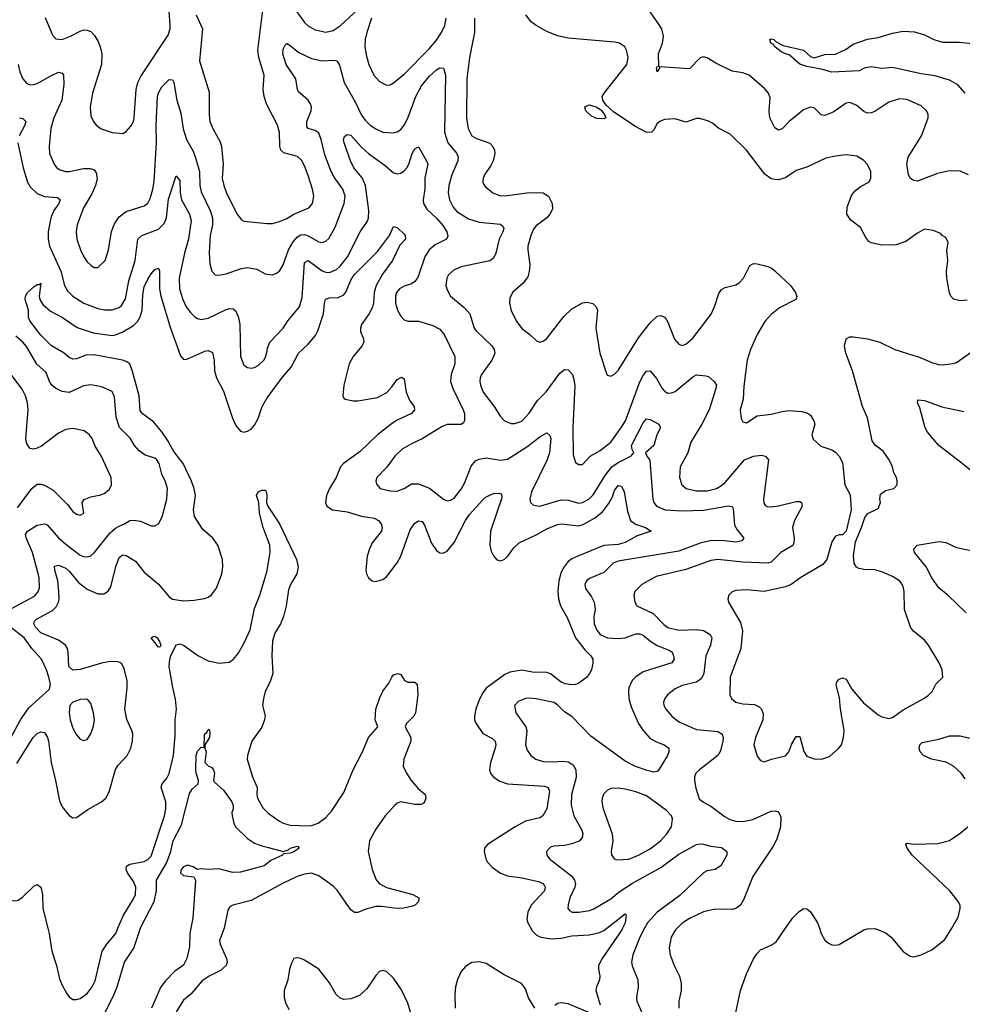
# Model space of a CAD drawing. Header units: inches. Extents: x 1682530 to 1839546, y 640742 to 791647.
# Tile 438 of 656: x 1718612 to 1723902, y 769572 to 775102. Entities that reach past the tile are written whole.
import ezdxf

# ---------------------------------------------------------------- set-up
doc = ezdxf.new("R2010")
doc.units = ezdxf.units.IN
doc.header["$MEASUREMENT"] = 0
for name, color, linetype in [('B7716', 7, 'Continuous'), ('B7717', 7, 'Continuous'), ('B7726', 7, 'Continuous'), ('B7727', 7, 'Continuous')]:
    doc.layers.add(name, color=color, linetype=linetype)

msp = doc.modelspace()

# ---------------------------------------------------------------- linework, layer by layer
at = {"layer": 'B7716', "color": 5}
for points, elevation in [([(1718610, 769084.6), (1718644, 769090), (1718670, 769104.4), (1718689.6, 769130), (1718726.4, 769210), (1718739.8, 769250), (1718749.7, 769329.7), (1718751, 769449), (1718770, 769484), (1718790, 769470.6), (1718839.8, 769379.8), (1718868.3, 769348.3), (1718930, 769311.6), (1718950, 769307.2), (1718970, 769311.8), (1718990, 769330.4), (1719010, 769370.4), (1719038.3, 769450), (1719090, 769522.4), (1719141.9, 769630), (1719158.1, 769670), (1719200.6, 769810), (1719252.9, 769887.1), (1719290.1, 770000)], 660), ([(1718769.2, 770000), (1718776.8, 769970), (1718791, 769870), (1718817.7, 769790), (1718835.7, 769715.7), (1718850, 769680.4), (1718875.1, 769635.1), (1718890, 769615.3), (1718910, 769600.3), (1718930, 769598.9), (1718950, 769604.9), (1718990, 769632.9), (1719018.4, 769670), (1719035.3, 769704.7), (1719074.5, 769870), (1719100.7, 769910), (1719150.6, 769970), (1719163, 770000)], 680), ([(1719572.9, 770000), (1719567.2, 769970), (1719564, 769896), (1719549.2, 769830), (1719530, 769792.8), (1719481.9, 769758.1), (1719430, 769704.7), (1719404.1, 769670), (1719351.7, 769550)], 660), ([(1719759.4, 770000), (1719733.8, 769930), (1719736.5, 769910), (1719771.7, 769830), (1719776, 769810), (1719770.3, 769790), (1719738.4, 769761.6), (1719674.3, 769730), (1719635.3, 769704.7), (1719571.3, 769630), (1719530, 769596.1), (1719490.1, 769530)], 680)]:
    msp.add_lwpolyline(points, dxfattribs=dict(at, elevation=elevation))
at = {"layer": 'B7717', "color": 5}
for points, elevation in [([(1720000, 774622.3), (1719996, 774630), (1719984, 774670), (1719978, 774710), (1719983.1, 774790), (1719953.8, 774890), (1719947.8, 774930), (1719978.8, 775170), (1719981, 775250), (1719971.7, 775350), (1719973.5, 775370), (1719984.4, 775395.6), (1719990, 775401.6), (1720000, 775401.8)], 780), ([(1718754, 775114), (1718795.8, 775015.8), (1718814.6, 774994.6), (1718850, 774991.5), (1718897, 775010), (1718950, 775038.3), (1718970, 775044.6), (1718990, 775043.1), (1719010, 775034.9), (1719030, 775015.8), (1719050, 774983.8), (1719063.9, 774950), (1719073.2, 774910), (1719070.2, 774850), (1719020.9, 774690), (1719007.6, 774610), (1719010, 774562), (1719024.9, 774530), (1719040.7, 774510), (1719068.8, 774488.8), (1719130, 774468.4), (1719190, 774462), (1719210, 774473.4), (1719235.9, 774504.1), (1719249.7, 774530), (1719254, 774550), (1719264.8, 774710), (1719275.4, 774750), (1719293.9, 774786.1), (1719444.2, 775015.8), (1719455.5, 775050), (1719456.5, 775070), (1719450, 775150.8)], 780), ([(1719601.5, 775130), (1719636.8, 775050), (1719621.2, 774870), (1719675.5, 774695.5), (1719674.4, 774570), (1719679.1, 774530), (1719695.8, 774490), (1719736.9, 774416.9), (1719745, 774390), (1719753, 774290), (1719748, 774210), (1719756.3, 774170), (1719770, 774134), (1719830, 774012.4), (1719857.3, 773977.3), (1719870, 773970.3), (1720000, 773957.9)], 780), ([(1718603.7, 774850), (1718612.9, 774810), (1718630, 774768.9), (1718650, 774745.3), (1718670, 774736.5), (1718690, 774737.2), (1718710, 774744.1), (1718790, 774789.3), (1718830, 774806.3), (1718850, 774801.6), (1718857.4, 774790), (1718858.6, 774738.6), (1718847.2, 774650), (1718803.7, 774550), (1718785.5, 774490), (1718777.4, 774390), (1718779.4, 774350), (1718806.1, 774286.1), (1718819.5, 774270), (1718838.2, 774258.2), (1718869.4, 774249.4), (1718890, 774249.4), (1718970, 774265.9), (1719007.1, 774267.1), (1719030, 774258.6), (1719041.6, 774241.6), (1719045.7, 774210), (1719036.3, 774170), (1719015.9, 774124.1), (1718970, 774045.2), (1718934.6, 773950), (1718929.2, 773910), (1718932.6, 773870), (1718952.8, 773810), (1718972, 773770), (1718990, 773743), (1719010, 773723.8), (1719030, 773710.4), (1719050, 773710.5), (1719090.9, 773749.1), (1719110.8, 773809.2), (1719126.8, 773913.2), (1719144, 773956), (1719170, 773994.9), (1719210, 774025.6), (1719310, 774056.9), (1719330, 774071.6), (1719343.1, 774096.9), (1719359.6, 774150), (1719367.1, 774192.9), (1719379.5, 774410), (1719377.8, 774510), (1719385, 774670), (1719390, 774691.8), (1719410, 774725.3), (1719450, 774766.4), (1719470, 774764.9), (1719476.1, 774750), (1719494.2, 774650), (1719516.4, 774576.4), (1719528.3, 774488.3), (1719547.8, 774430), (1719584.3, 774364.3), (1719600.5, 774320.5), (1719620.1, 774250), (1719623.3, 774170), (1719630, 774134.9), (1719680.1, 774030), (1719693.2, 773990), (1719693.9, 773950), (1719681.2, 773890), (1719674.3, 773794.3), (1719678.6, 773730), (1719689.3, 773689.3), (1719709.2, 773669.2), (1719730, 773666.3), (1719770, 773674), (1719854.6, 773705.4), (1719890, 773711), (1719941.8, 773701.8), (1719990, 773674.4), (1720000, 773672.9)], 760), ([(1718610, 774551.5), (1718630, 774546.4), (1718646.4, 774530), (1718640.2, 774510), (1718608.2, 774450)], 740), ([(1718600.7, 774410), (1718630.2, 774269.8), (1718655.1, 774190), (1718670, 774162.9), (1718710, 774125.5), (1718750, 774109.4), (1718823.4, 774103.4), (1718837.8, 774090), (1718831.5, 774070), (1718803.5, 774030), (1718786, 773990), (1718771.6, 773910), (1718770.9, 773870), (1718778.6, 773830), (1718842, 773690), (1718862.5, 773610), (1718879.3, 773579.3), (1718910.1, 773550.1), (1718971.8, 773510), (1719050, 773479.3), (1719090, 773471.8), (1719130, 773472.2), (1719170, 773484.9), (1719183.4, 773496.6), (1719204.8, 773535.2), (1719223.9, 773636.1), (1719259.3, 773750), (1719275.5, 773870), (1719297.4, 773890), (1719390, 773926.3), (1719422.6, 773957.4), (1719435.7, 773990), (1719446.5, 774093.5), (1719490, 774224.9), (1719510, 774198.8), (1719511.7, 774130), (1719519.2, 774090), (1719565, 774010), (1719573.5, 773973.5), (1719558.5, 773870), (1719536.6, 773790), (1719507.2, 773650), (1719508.9, 773590), (1719526.7, 773530), (1719545.8, 773490), (1719570, 773456.9), (1719593.6, 773433.6), (1719610, 773423.1), (1719630, 773418.3), (1719670, 773424.9), (1719770, 773475), (1719790, 773479.7), (1719810, 773477.4), (1719824.8, 773464.8), (1719840.2, 773430), (1719847.8, 773390), (1719850.3, 773210), (1719870, 773162), (1719890, 773148.4), (1719910, 773144.9), (1719930, 773148.5), (1719950, 773159.5), (1719981.3, 773190), (1719993.3, 773210), (1720000, 773241.9)], 740), ([(1718594.7, 770925.3), (1718687.7, 771070), (1718710, 771093), (1718730, 771102), (1718750, 771098.9), (1718767.2, 771070), (1718773.2, 771050), (1718788.9, 770930), (1718813.2, 770830), (1718834.2, 770714.2), (1718850, 770681.6), (1718890, 770633), (1718910, 770620.5), (1718930, 770621.6), (1718994.4, 770665.6), (1719071.3, 770710), (1719095.4, 770730), (1719114.4, 770765.6), (1719149.1, 770890.9), (1719164.3, 770915.7), (1719213.8, 770970), (1719236, 771010), (1719245.2, 771050), (1719245.7, 771090), (1719241.5, 771110), (1719212, 771172), (1719201.2, 771230), (1719215, 771350), (1719214.6, 771390), (1719197.3, 771457.3), (1719184.1, 771484.1), (1719172.9, 771492.9), (1719157, 771497), (1719110, 771496.1), (1719070, 771488.6), (1718950, 771452.1), (1718909.4, 771449.4), (1718887.9, 771470), (1718884.3, 771550), (1718879.8, 771570), (1718867.9, 771590), (1718830, 771616.7), (1718730, 771659.3), (1718699.9, 771690), (1718690.7, 771710), (1718695.3, 771724.7), (1718705.2, 771734.8), (1718796, 771784), (1718815.4, 771804.6), (1718829.3, 771830), (1718833.5, 771850), (1718831.5, 771888.5), (1718824.7, 771950), (1718808.6, 772010), (1718807.5, 772032.5), (1718830, 772039.3), (1718870, 772022.3), (1718890, 772004.8), (1718941.8, 771941.8), (1718990, 771903.2), (1719050, 771877.4), (1719083, 771877), (1719107.8, 771892.2), (1719122.3, 771917.7), (1719151.5, 772031.5), (1719170, 772081.3), (1719190, 772096.3), (1719210, 772092.7), (1719261.8, 772061.8), (1719310, 772000.2), (1719390, 771932.3), (1719450, 771861.3), (1719470, 771847.8), (1719530, 771838.4), (1719590, 771841.8), (1719648.5, 771851.5), (1719670, 771858.7), (1719688.8, 771871.2), (1719716.4, 771910), (1719745.7, 771990), (1719751.3, 772030), (1719749, 772070), (1719723.5, 772150), (1719696, 772190), (1719638.5, 772238.5), (1719592.5, 772312.5), (1719587.4, 772350), (1719597.5, 772430), (1719590.6, 772470), (1719575.8, 772510), (1719529.5, 772609.5), (1719476.1, 772676.1), (1719441.4, 772741.4), (1719410, 772787.6), (1719362.9, 772842.9), (1719298.5, 772890), (1719286.9, 772906.9), (1719282.1, 772990), (1719245.5, 773125.5), (1719229.1, 773169.1), (1719210, 773183.1), (1719189.3, 773189.3), (1719030, 773219), (1718982.8, 773217.2), (1718930, 773197.3), (1718910, 773194.8), (1718890, 773205.3), (1718861.1, 773230), (1718789.9, 773269.9), (1718729.9, 773330), (1718668.8, 773410), (1718660.4, 773430), (1718661.7, 773470), (1718641.5, 773530), (1718644.2, 773550), (1718655.3, 773570), (1718690, 773600.9), (1718710, 773614.9), (1718724.7, 773615.3), (1718730, 773622), (1718720.5, 773550), (1718725.4, 773530), (1718741.8, 773501.8), (1718784.5, 773464.5), (1718851.7, 773430), (1718934.1, 773374.1), (1719023, 773343), (1719130, 773328.1), (1719150, 773331.6), (1719190.6, 773349.4), (1719250, 773383.8), (1719273.2, 773406.8), (1719287.1, 773432.9), (1719298.8, 773470), (1719301.8, 773558.2), (1719310, 773602), (1719330, 773644.9), (1719350, 773674.3), (1719370, 773698.7), (1719390, 773707.3), (1719396.1, 773690), (1719396.6, 773590), (1719403.1, 773550), (1719458.3, 773370), (1719513.9, 773213.9), (1719530, 773194), (1719550, 773194.6), (1719650, 773240.7), (1719670, 773243.6), (1719693.4, 773233.4), (1719702.7, 773190), (1719704.4, 773130), (1719715.7, 773090), (1719754.9, 773014.9), (1719805, 772865), (1719823.7, 772823.7), (1719850, 772790.3), (1719870, 772786), (1719890, 772790.3), (1719910, 772802.3), (1719930, 772824.9), (1719950, 772863.1), (1719973.3, 772930), (1720000, 772977.9)], 720), ([(1718570, 771797.8), (1718695.2, 771864.8), (1718713.9, 771886.1), (1718723, 771910), (1718719.9, 771970), (1718683.6, 772110), (1718647.5, 772192.5), (1718644.2, 772210), (1718655.4, 772230), (1718710, 772263.2), (1718750, 772270.2), (1718764.8, 772264.8), (1718830, 772192.8), (1718870, 772157.1), (1718950, 772095.5), (1718970, 772087.1), (1718990, 772085.3), (1719010, 772090.3), (1719030, 772108.7), (1719120.2, 772219.8), (1719150, 772247), (1719170, 772258.5), (1719199.6, 772270), (1719230, 772289), (1719250, 772291.8), (1719290, 772286.4), (1719350, 772260.3), (1719370, 772259.3), (1719390, 772270.7), (1719411.1, 772310), (1719438.2, 772410), (1719440.3, 772470), (1719430, 772507), (1719409.8, 772550), (1719395.2, 772610), (1719382, 772630), (1719370, 772639), (1719315.8, 772655.8), (1719281.5, 772681.5), (1719255.6, 772710), (1719231.7, 772751.7), (1719171.9, 772811.9), (1719152.4, 772870), (1719144.5, 772984.5), (1719130, 773013.6), (1719070, 773040.5), (1719011.5, 773051.5), (1718970, 773045.8), (1718890, 773009.1), (1718850, 773013.9), (1718812.7, 773032.7), (1718792.2, 773050), (1718779.5, 773070), (1718760, 773120), (1718707.4, 773167.4), (1718650, 773266.4), (1718629.8, 773290), (1718590, 773323.7)], 740), ([(1718598.9, 772361.1), (1718678.9, 772470), (1718710, 772493.5), (1718730, 772493.9), (1718750, 772488.1), (1718800.1, 772460.1), (1718879.5, 772379.5), (1718910, 772339.5), (1718930, 772324.4), (1718950, 772320.3), (1718971.1, 772330), (1718962.9, 772390), (1718972.9, 772407.1), (1719010, 772422.8), (1719066.1, 772433.9), (1719090, 772443.1), (1719114.8, 772465.3), (1719126.3, 772490), (1719124.7, 772530), (1719070, 772649.5), (1719032.6, 772710), (1719017.6, 772750), (1719003.6, 772770), (1718972.9, 772792.9), (1718910, 772805.8), (1718870, 772800.6), (1718830, 772779.4), (1718733, 772707), (1718710, 772694.8), (1718689.9, 772689.9), (1718670, 772694.5), (1718662.6, 772702.6), (1718650, 772725.1), (1718645.7, 772750), (1718659.9, 772910), (1718656.1, 772950), (1718644.5, 772990), (1718626.1, 773026.1), (1718550, 773125.4)], 760), ([(1720000, 772190.4), (1719978.3, 772250), (1719958.3, 772330), (1719953, 772390), (1719940.4, 772430), (1719949.4, 772450), (1719970, 772459.6), (1719990, 772459.1), (1719994.3, 772454.3), (1719998.3, 772430), (1719996.1, 772390), (1720000, 772379.6)], 680), ([(1719163, 770000), (1719191.9, 770070), (1719250, 770164.9), (1719260.6, 770190), (1719263.7, 770230), (1719250, 770262.6), (1719216, 770310), (1719208.5, 770330), (1719211.3, 770348.7), (1719230, 770360.3), (1719310, 770375), (1719330, 770385), (1719350, 770404.1), (1719424.7, 770630), (1719432.2, 770670), (1719431.6, 770710), (1719405.4, 770790), (1719411.5, 770810), (1719437.4, 770842.6), (1719451.3, 770868.7), (1719475.1, 770970), (1719483.7, 771083.7), (1719484.2, 771170), (1719491.1, 771230), (1719486.5, 771286.5), (1719470.9, 771350.9), (1719451.3, 771470), (1719454.3, 771510), (1719460.5, 771530), (1719489.3, 771590.7), (1719510, 771597.7), (1719530.3, 771590), (1719612, 771532), (1719670, 771501.4), (1719731.5, 771488.5), (1719786.5, 771493.5), (1719810, 771509.1), (1719837.4, 771542.6), (1719870, 771599), (1719904.4, 771675.6), (1719930, 771795.8), (1719960.2, 771870), (1720000, 772007.7)], 680), ([(1718550, 771048.3), (1718615.8, 771170), (1718663.1, 771236.9), (1718778.5, 771341.5), (1718783.5, 771370), (1718775.2, 771410), (1718762.6, 771450), (1718734.4, 771510), (1718679.4, 771570), (1718636.8, 771630), (1718560.6, 771690)], 740), ([(1720000, 771350.3), (1719990.1, 771330), (1719979.1, 771290), (1719975.1, 771250), (1719988.3, 771191.7), (1719985.6, 771170), (1719970, 771129.6), (1719913.6, 771050), (1719890.2, 770970), (1719888.4, 770950), (1719896.7, 770916.7), (1719917.6, 770850), (1719944.8, 770790), (1719942.6, 770750), (1719946.6, 770730), (1719975.7, 770675.7), (1720000, 770651.8)], 680), ([(1719290.1, 770000), (1719293.4, 770010), (1719366.9, 770150), (1719379.9, 770210), (1719379.5, 770270), (1719434.7, 770365.3), (1719459.2, 770430), (1719473.7, 770490), (1719520.1, 770579.9), (1719564.4, 770755.6), (1719579.3, 770780.7), (1719612.6, 770810), (1719614.8, 770830), (1719601.3, 770870), (1719599.7, 770890), (1719602.6, 770970), (1719610, 770993.4), (1719630, 771016), (1719646, 771014), (1719649.6, 771090), (1719661.2, 771098.8), (1719670, 771116), (1719675.3, 771115.3), (1719678.8, 771098.8), (1719676, 771070), (1719651.3, 771030), (1719651.3, 771010), (1719658, 770990), (1719651.3, 770930), (1719670, 770911.3), (1719690, 770902.8), (1719699.1, 770890), (1719704.4, 770870), (1719698.8, 770830), (1719702.5, 770822.5), (1719754.6, 770774.6), (1719802.4, 770710), (1719810.3, 770689.7), (1719810, 770668), (1719802.8, 770650), (1719804, 770630), (1719813.4, 770590), (1719823.1, 770570), (1719890, 770502.8), (1719930, 770476.9), (1719970, 770462), (1720000, 770454.4)], 660), ([(1720000, 770363.5), (1719982.8, 770350), (1719850, 770314), (1719808.1, 770311.9), (1719730, 770333.8), (1719669.7, 770329.7), (1719630, 770334), (1719610, 770329), (1719585.1, 770345.1), (1719554, 770354), (1719530, 770345.3), (1719518.5, 770330), (1719514.7, 770310), (1719530, 770295.4), (1719588.7, 770288.7), (1719598, 770270), (1719583.6, 770056.4), (1719572.9, 770000)], 660), ([(1718524.5, 770000), (1718491.5, 770108.5), (1718493.6, 770146.4), (1718503.1, 770156.9), (1718518.3, 770161.7), (1718590, 770153.2), (1718603.5, 770156.5), (1718626.5, 770173.5), (1718690, 770236.4), (1718710, 770245.5), (1718730, 770230.6), (1718739.1, 770190), (1718741.1, 770110), (1718769.2, 770000)], 680), ([(1720000, 770203.9), (1719910, 770154.6), (1719808.4, 770130), (1719790, 770119.2), (1719779.1, 770100.9), (1719759.5, 770000.5), (1719759.4, 770000)], 680)]:
    msp.add_lwpolyline(points, dxfattribs=dict(at, elevation=elevation))
for points, elevation in [([(1719390, 771578.7), (1719349.8, 771630), (1719361.5, 771638.5), (1719370, 771640.3), (1719383.1, 771630), (1719396.9, 771610), (1719403.8, 771590), (1719399.9, 771580.1)], 680), ([(1718985.6, 771285.6), (1718950, 771285.1), (1718910.4, 771269.6), (1718893.4, 771250), (1718888.7, 771211.3), (1718894.6, 771170), (1718910, 771122.8), (1718930, 771084.9), (1718950, 771062), (1718970, 771054), (1718990, 771058.8), (1719010, 771091), (1719026.5, 771133.5), (1719031.1, 771170), (1719026.6, 771210), (1719010, 771261.2), (1718997.7, 771277.7)], 740)]:
    msp.add_lwpolyline(points, close=True, dxfattribs=dict(at, elevation=elevation))
at = {"layer": 'B7726', "color": 5}
for points, elevation in [([(1721480.7, 770000), (1721490, 769983.6), (1721510, 769962.9), (1721530.6, 769950.6), (1721590, 769939.8), (1721650, 769943.4), (1721710, 769956.6), (1721810, 769963.4), (1721864.7, 769975.3), (1721890, 769986.6), (1721907.2, 770000)], 720), ([(1721995.6, 770000), (1721990.7, 769990), (1721880.2, 769830), (1721860.6, 769790), (1721859.3, 769770), (1721868, 769730), (1721866, 769710), (1721848.2, 769670), (1721844.7, 769650), (1721869.3, 769570)], 720), ([(1722118.4, 770000), (1722092.1, 769950), (1722051.9, 769850), (1722044.9, 769810), (1722048.5, 769788.5), (1722081.3, 769710), (1722082.8, 769670), (1722072.8, 769610), (1722075.8, 769590), (1722102.2, 769530)], 740), ([(1722301.8, 770000), (1722291.8, 769990), (1722267.4, 769950), (1722256.9, 769890), (1722262.3, 769850), (1722284.6, 769790), (1722314.6, 769730), (1722324.2, 769690), (1722323.1, 769650), (1722310.3, 769590), (1722310.4, 769550)], 760), ([(1722623.9, 769490), (1722657.6, 769650), (1722690, 769744), (1722730, 769827.3), (1722750, 769858), (1722770, 769878), (1722830, 769903.8), (1722856.2, 769923.8), (1722909.5, 770000)], 760), ([(1723099.6, 770000), (1723110.3, 769970), (1723130, 769933.4), (1723150, 769914.9), (1723170, 769906), (1723190, 769903.8), (1723210, 769908.2), (1723350, 769990.3), (1723370, 769996.5), (1723410, 769998), (1723473.4, 769973.4), (1723502.4, 769950), (1723570, 769868.2), (1723610, 769842), (1723630, 769839.1), (1723670, 769850.4), (1723730, 769878), (1723804.4, 769935.6), (1723842.6, 770000)], 760), ([(1720815.6, 769490), (1720790, 769578.4), (1720753.5, 769653.5), (1720710, 769718.7), (1720670, 769757.6), (1720650, 769762.4), (1720630, 769755.8), (1720610, 769734.7), (1720560.3, 769659.7), (1720518.3, 769621.7), (1720470, 769602.8), (1720430, 769599.8), (1720408.8, 769608.8), (1720388.3, 769628.3), (1720350, 769692.8), (1720289.8, 769769.8), (1720210, 769820.5), (1720190, 769829.6), (1720167.1, 769832.9), (1720150, 769829.2), (1720136.5, 769803.5), (1720125.5, 769770), (1720115.5, 769710), (1720096, 769650), (1720095.7, 769610), (1720103.3, 769583.3), (1720122.7, 769542.7)], 720), ([(1721503.2, 769550), (1721468, 769608), (1721450, 769659.7), (1721428.3, 769690), (1721330, 769738), (1721230, 769801.8), (1721190, 769810.8), (1721150, 769806.4), (1721114.4, 769785.6), (1721090, 769755.8), (1721067.8, 769712.2), (1721056.8, 769670), (1721053.1, 769626.9), (1721055.7, 769550)], 720), ([(1721810, 769525.2), (1721690, 769574.6), (1721650, 769581.4), (1721630, 769577.2), (1721615.2, 769564.8)], 720)]:
    msp.add_lwpolyline(points, dxfattribs=dict(at, elevation=elevation))
at = {"layer": 'B7727', "color": 5}
for points, elevation in [([(1720166.7, 775146.7), (1720210, 775086.2), (1720230, 775068.3), (1720270, 775045), (1720330, 775032.1), (1720370, 775040.7), (1720410, 775067.5), (1720510, 775159.2)], 780), ([(1723930, 773526.9), (1723890, 773522.6), (1723852.8, 773532.8), (1723837, 773550), (1723830, 773568.7), (1723815.1, 773650), (1723813.8, 773690), (1723820.3, 773750), (1723814.9, 773805.1), (1723822, 773850), (1723810, 773879), (1723788.7, 773890), (1723780.4, 773900.4), (1723738.4, 773918.4), (1723690, 773925.1), (1723650, 773903), (1723584.1, 773855.9), (1723530, 773838), (1723450, 773835.3), (1723390, 773848), (1723376.6, 773856.6), (1723359.5, 773879.5), (1723330, 773935.1), (1723276.3, 773976.3), (1723254.3, 774010), (1723256, 774050), (1723282.3, 774117.7), (1723300, 774140), (1723330, 774165.5), (1723378, 774190), (1723387.6, 774210), (1723388.5, 774250), (1723370, 774289.6), (1723350, 774311.1), (1723310, 774335.1), (1723250, 774342.2), (1723190, 774336.4), (1723135.5, 774324.5), (1723030, 774273.3), (1722970, 774255.1), (1722910, 774214.7), (1722870, 774202.6), (1722850, 774204.4), (1722830, 774208.6), (1722794.2, 774234.2), (1722689.7, 774370), (1722598.2, 774458.2), (1722533, 774493), (1722500.1, 774520.1), (1722474.1, 774534.1), (1722426.3, 774546.3), (1722410, 774546.6), (1722350, 774526.9), (1722290, 774544.7), (1722230, 774540.5), (1722204, 774530), (1722190, 774518), (1722170, 774482.7), (1722157.3, 774470), (1722131.7, 774468.3), (1722064.6, 774504.6), (1721945, 774585), (1721902.3, 774622.3), (1721883.8, 774650), (1721880.3, 774670), (1721890.9, 774690), (1722019.3, 774850), (1722026.9, 774890), (1722016.9, 774930), (1722007, 774950), (1721977.2, 774970), (1721950, 774976.4), (1721690, 774998.6), (1721630, 775010.7), (1721570, 775034.8), (1721509.4, 775069.4), (1721482.7, 775090), (1721452.6, 775130)], 780), ([(1723936.9, 774230), (1723890, 774251.8), (1723830, 774253.6), (1723761.7, 774238.3), (1723650, 774195.1), (1723630, 774198), (1723611.5, 774210), (1723599.3, 774230), (1723589.8, 774290), (1723598.7, 774330), (1723672.2, 774450), (1723710.9, 774550), (1723709.7, 774570), (1723701.6, 774590), (1723670, 774617.4), (1723590, 774654.2), (1723550, 774656.8), (1723490, 774638), (1723410, 774586), (1723390, 774578.5), (1723370, 774577.7), (1723350, 774585.4), (1723310, 774620.5), (1723270, 774637.4), (1723250, 774633.5), (1723176.9, 774583.1), (1723130, 774564.2), (1723110, 774568.3), (1723070, 774606), (1723050, 774611.3), (1723010, 774595.8), (1722930.1, 774529.9), (1722890, 774489.7), (1722870, 774480.7), (1722850, 774494.5), (1722822, 774550), (1722817.2, 774590), (1722822.7, 774662.7), (1722814, 774690), (1722793.4, 774713.4), (1722706, 774790), (1722670, 774802.6), (1722610, 774812.8), (1722517.7, 774857.7), (1722470, 774887.6), (1722450, 774892.6), (1722430, 774887.8), (1722370, 774826), (1722202, 774838), (1722202, 774830), (1722188.7, 774810), (1722185.2, 774830), (1722190, 774838), (1722199, 774841), (1722197.1, 774910), (1722219.8, 774970), (1722225, 775010), (1722215, 775050), (1722189.8, 775090), (1722150, 775145.6)], 760), ([(1720586.4, 775110), (1720559.4, 775030), (1720550.9, 774990), (1720549.5, 774949.5), (1720557.9, 774897.9), (1720571.1, 774850), (1720599, 774790), (1720630, 774755.3), (1720670, 774734), (1720690, 774735.8), (1720710, 774747), (1720770, 774796.5), (1720910, 774938.5), (1720950, 774987.6), (1720978.9, 775030), (1720997.9, 775070), (1721004.6, 775110)], 780), ([(1721164.3, 775110), (1721164.3, 775030), (1721136.6, 774890), (1721120.7, 774770), (1721118.9, 774550), (1721128.1, 774490), (1721150, 774450.3), (1721174.4, 774434.4), (1721249.4, 774409.4), (1721267.7, 774390), (1721275.9, 774370), (1721277.7, 774350), (1721268.4, 774310), (1721256.4, 774283.6), (1721220.9, 774230), (1721213.4, 774210), (1721210.4, 774190), (1721215.8, 774175.8), (1721224.2, 774164.2), (1721267.3, 774130), (1721310, 774113.4), (1721350, 774114.7), (1721470, 774132.3), (1721550, 774130.2), (1721578.8, 774110), (1721600.7, 774070), (1721601.6, 774038.4), (1721587.4, 774010), (1721570.3, 773990), (1721510, 773943.9), (1721495.1, 773924.9), (1721481, 773890), (1721464.2, 773830), (1721463.2, 773810), (1721475.1, 773724.9), (1721471.5, 773688.5), (1721462.6, 773657.4), (1721438, 773622), (1721377.6, 773570), (1721362, 773538), (1721360.3, 773510), (1721370.5, 773469.5), (1721398, 773410), (1721430, 773367), (1721474.8, 773334.8), (1721510, 773300.5), (1721530, 773290.5), (1721550, 773296.4), (1721570, 773312.2), (1721664.8, 773435.2), (1721710, 773477.6), (1721770, 773512.3), (1721795.9, 773515.9), (1721827.7, 773507.7), (1721846, 773490), (1721854.6, 773470), (1721844.4, 773370), (1721867.2, 773230), (1721906.4, 773110), (1721910, 773104.9), (1721930, 773100.5), (1721950, 773110.4), (1721970, 773132.7), (1722085, 773315), (1722150, 773399), (1722190, 773436.4), (1722210, 773440.4), (1722230, 773430.4), (1722239.6, 773419.6), (1722250, 773403), (1722287.4, 773307.4), (1722310, 773279.5), (1722330, 773272), (1722350, 773278.9), (1722390, 773313.8), (1722492.1, 773447.9), (1722511.3, 773490), (1722535.4, 773564.6), (1722550, 773586.7), (1722570, 773598.5), (1722630, 773612.3), (1722650, 773623.9), (1722673.5, 773650), (1722710, 773721.6), (1722730, 773732.2), (1722750, 773731.7), (1722810, 773716.1), (1722830, 773707.6), (1722850, 773691.4), (1722937.4, 773610), (1722965.5, 773570), (1722972.6, 773547.4), (1722966.7, 773530), (1722876.5, 773483.5), (1722830, 773447), (1722793.6, 773406.4), (1722750, 773334), (1722713.2, 773250), (1722693.8, 773190), (1722675.3, 773044.7), (1722671, 772970), (1722655.8, 772910), (1722661.5, 772861.5), (1722670, 772842.8), (1722690, 772837.1), (1722750, 772876.3), (1722830, 772886.1), (1722890, 772902), (1722930, 772906.8), (1723002, 772902), (1723032.7, 772892.7), (1723050, 772880.8), (1723069.3, 772850), (1723073.8, 772830), (1723056.5, 772770), (1723065.2, 772745.3), (1723107.3, 772707.3), (1723170, 772686), (1723190, 772673.4), (1723210.3, 772650.3), (1723230, 772616), (1723242.8, 772490), (1723273.1, 772433.1), (1723278.3, 772350), (1723250, 772229), (1723230, 772209.2), (1723210, 772209), (1723190, 772202), (1723170, 772168.7), (1723141.3, 772070), (1723118.2, 772041.8), (1722996.3, 771970), (1722940.5, 771930), (1722910, 771916.8), (1722790, 771891), (1722690, 771901), (1722630, 771896.3), (1722610.4, 771889.6), (1722590.7, 771870), (1722585.5, 771850), (1722590.4, 771830), (1722656.3, 771716.3), (1722668, 771670), (1722659.3, 771570), (1722598.9, 771410), (1722597, 771310), (1722606, 771290), (1722630.7, 771270), (1722670, 771259), (1722736.3, 771256.3), (1722762.4, 771242.4), (1722774.9, 771230), (1722784.5, 771204.5), (1722782.8, 771170), (1722741.5, 771070), (1722731.7, 771030), (1722750, 770966.8), (1722770, 770942), (1722790, 770934), (1722831.4, 770948.6), (1722910, 770967.2), (1722928.9, 770991.1), (1722945.6, 771034.4), (1722970, 771075.5), (1722990, 771077.3), (1723012.9, 770992.9), (1723030, 770966.3), (1723070, 770951.5), (1723111.3, 770948.7), (1723156.6, 770963.4), (1723209.6, 771010), (1723223, 771030), (1723235.1, 771070), (1723238, 771110), (1723218.5, 771230), (1723213, 771293), (1723193.2, 771366.8), (1723197.2, 771382.8), (1723210, 771398), (1723230, 771406), (1723250, 771398), (1723281.8, 771341.8), (1723346.4, 771266.4), (1723430, 771197.4), (1723450, 771186.7), (1723490, 771177.4), (1723510, 771183.1), (1723570, 771227), (1723685.2, 771290), (1723711.4, 771308.6), (1723732.7, 771330), (1723753.2, 771370), (1723792.7, 771410), (1723789.3, 771450), (1723772.3, 771490), (1723712, 771590), (1723690, 771617), (1723627.3, 771667.2), (1723610.9, 771690.9), (1723577.4, 771790), (1723576.1, 771890), (1723570, 771919.5), (1723559.1, 771939.1), (1723549.8, 771949.8), (1723510, 771974.7), (1723450, 772001.3), (1723410, 772012.6), (1723350, 772014.7), (1723320.4, 772020.4), (1723307.6, 772027.6), (1723294, 772050), (1723291.9, 772091.9), (1723301.8, 772170), (1723336.8, 772250), (1723354.5, 772305.5), (1723371.1, 772328.9), (1723430, 772357.3), (1723442, 772390), (1723439.3, 772410), (1723443.2, 772436.8), (1723470, 772458), (1723518, 772470), (1723535.3, 772490), (1723535.3, 772510), (1723533.2, 772530), (1723517.5, 772557.5), (1723509.4, 772590), (1723492, 772630), (1723458, 772678), (1723413.4, 772713.4), (1723396.4, 772736.4), (1723370, 772865.1), (1723341.5, 772930), (1723284.8, 773130), (1723248.9, 773230), (1723241.5, 773270), (1723249.6, 773310), (1723270, 773320.3), (1723290, 773321.1), (1723370, 773310.2), (1723439.1, 773290), (1723524, 773250), (1723665.4, 773205.4), (1723730, 773176.4), (1723765.7, 773165.7), (1723790, 773163.7), (1723850, 773170.4), (1723870, 773176.4), (1723970, 773248)], 780), ([(1723917.3, 774690), (1723876, 774736), (1723830, 774762.5), (1723750, 774787.4), (1723670, 774798), (1723510, 774832.8), (1723450, 774828), (1723390, 774837.6), (1723351.3, 774830), (1723324.7, 774815.3), (1723170, 774806.3), (1723110, 774824.2), (1723030, 774838.4), (1722990, 774852), (1722930, 774904.5), (1722909.7, 774909.7), (1722883.9, 774923.9), (1722850, 774949.4), (1722842, 774962), (1722826.6, 774970), (1722821.2, 774990), (1722830, 774994.4), (1722844.7, 774990), (1722856.7, 774976.7), (1722896.7, 774956.7), (1723010, 774930.3), (1723050, 774895.5), (1723070, 774888), (1723130, 774907.2), (1723190.9, 774909.1), (1723250, 774935.8), (1723290, 774964.7), (1723370, 774993.4), (1723430, 775001.3), (1723510, 775027), (1723570, 775037), (1723633.5, 775033.5), (1723690, 775016.3), (1723742.8, 774990), (1723790, 774975.3), (1723883.7, 774976.3), (1724106.6, 774953.4)], 740), ([(1720000, 773672.9), (1720028.5, 773668.5), (1720050, 773676.4), (1720070, 773690.4), (1720090, 773725.5), (1720120.5, 773810), (1720146.3, 773853.7), (1720170, 773883), (1720190, 773894.1), (1720210, 773895.3), (1720230, 773888.9), (1720290, 773854.5), (1720310, 773851.2), (1720330, 773858), (1720347.2, 773872.8), (1720382.4, 773937.6), (1720432.2, 774070), (1720438.3, 774110), (1720425.5, 774150), (1720376.7, 774216.7), (1720359.5, 774250), (1720323.6, 774343.6), (1720304.3, 774430), (1720290, 774465.4), (1720270, 774480.3), (1720230.7, 774490.7), (1720222.6, 774502.6), (1720222.4, 774530), (1720248.2, 774590), (1720249, 774610), (1720243.5, 774630), (1720230.4, 774650.4), (1720176.5, 774696.5), (1720169.8, 774710), (1720160.9, 774770), (1720106.6, 774850), (1720088.2, 774910), (1720090, 774936), (1720101.3, 774958.7), (1720110, 774968), (1720130, 774957), (1720177.4, 774917.4), (1720250, 774883.2), (1720310, 774871.1), (1720374.4, 774874.4), (1720391.1, 774871.1), (1720406.2, 774846.2), (1720432.8, 774750), (1720496.5, 774636.5), (1720530, 774566.5), (1720550, 774538), (1720579, 774510), (1720610, 774488.5), (1720650, 774471.1), (1720710, 774467.1), (1720730, 774471.3), (1720750, 774485.5), (1720770, 774510.3), (1720790, 774548.9), (1720834.3, 774670), (1720867.3, 774730), (1720910, 774782.9), (1720950, 774820.2), (1720970, 774831.5), (1720990, 774830.4), (1721000.6, 774790), (1720995.4, 774470), (1721015, 774410), (1721064, 774350), (1721072.6, 774330), (1721071, 774310), (1721036.3, 774230), (1721019.8, 774170), (1721016.3, 774130), (1721023.2, 774090), (1721044, 774050), (1721064.9, 774024.9), (1721130, 773983), (1721190, 773964.3), (1721310, 773954), (1721322.5, 773942.5), (1721328.2, 773930), (1721323.8, 773910), (1721303.2, 773870), (1721284.2, 773790), (1721270, 773762), (1721250, 773748), (1721090, 773713.5), (1721050, 773696.3), (1721018.7, 773670), (1721009.1, 773650), (1721004, 773610), (1721010, 773584.9), (1721029.5, 773549.5), (1721106.3, 773486.3), (1721138, 773450), (1721162.6, 773370), (1721173.8, 773353.8), (1721261.1, 773270), (1721274.6, 773250), (1721277.4, 773230), (1721270.3, 773210), (1721260.8, 773190), (1721203.6, 773110), (1721195.5, 773090), (1721194.2, 773070), (1721196.9, 773050), (1721213.2, 773010), (1721274, 772930), (1721310, 772874), (1721332.7, 772850), (1721370, 772834), (1721390, 772834.7), (1721430, 772848.1), (1721470, 772891.8), (1721517.3, 772962.7), (1721567.2, 773012.8), (1721642.3, 773117.7), (1721670, 773137.3), (1721690, 773135.3), (1721713.4, 773110), (1721722.2, 773082.2), (1721726.5, 773046.5), (1721715.6, 772810), (1721717.4, 772657.4), (1721730, 772616), (1721750, 772604), (1721770, 772604), (1721813.3, 772650), (1721870, 772682.2), (1721929.8, 772730), (1721990, 772814.4), (1722011, 772850), (1722092.7, 773067.3), (1722110, 773103.1), (1722130, 773128.5), (1722150, 773130.4), (1722186.2, 773086.2), (1722218, 773030), (1722230, 773015.6), (1722250, 773005.2), (1722270, 773005.6), (1722290, 773013), (1722390, 773096), (1722410, 773106.9), (1722462, 773102), (1722477.4, 773097.4), (1722509.5, 773070), (1722521.7, 773050), (1722518.8, 773030), (1722480.2, 772910), (1722439.8, 772830), (1722378.9, 772730), (1722361.2, 772670), (1722318.7, 772590), (1722313.7, 772530), (1722328.5, 772490), (1722352.7, 772470), (1722410, 772455.5), (1722470, 772456.4), (1722523, 772470), (1722550, 772485.1), (1722570, 772503.7), (1722680.3, 772630), (1722729.5, 772650.5), (1722775.7, 772655.7), (1722796.5, 772650), (1722813.4, 772630), (1722786.2, 772410), (1722787.7, 772387.7), (1722794.8, 772374.8), (1722807.5, 772367.5), (1722830, 772366.2), (1722870, 772371.5), (1722970, 772396.9), (1722990, 772395.6), (1722999.3, 772390), (1723003.6, 772370), (1722959.8, 772290), (1722948.1, 772250), (1722958.5, 772190), (1722956.9, 772163.1), (1722950.1, 772149.9), (1722883.8, 772110), (1722830, 772055.7), (1722810, 772049.2), (1722670, 772055.8), (1722530.1, 772069.9), (1722490, 772065.7), (1722350, 772014), (1722184.3, 771975.7), (1722103, 771930), (1722063.8, 771890), (1722057.6, 771870), (1722063.6, 771830), (1722074.9, 771810), (1722167.3, 771767.3), (1722226.2, 771706.2), (1722250, 771688.6), (1722310, 771673.1), (1722410, 771677.4), (1722450, 771672.1), (1722486.3, 771650), (1722495.2, 771630), (1722488.4, 771590), (1722462.2, 771530), (1722452.1, 771430), (1722438.3, 771401.7), (1722410, 771381.1), (1722330, 771362), (1722290, 771343.5), (1722247.4, 771310), (1722231.7, 771290), (1722224.6, 771270), (1722227.2, 771250), (1722238, 771230), (1722271.4, 771190), (1722310, 771158.9), (1722410, 771115.5), (1722530, 771103.6), (1722554.9, 771090), (1722559.7, 771070), (1722557.8, 771050), (1722543.9, 770996.1), (1722530.2, 770970), (1722427, 770890), (1722406.7, 770870), (1722399.1, 770850), (1722398, 770830), (1722405.5, 770785.5), (1722425.8, 770725.8), (1722444.9, 770710), (1722490, 770685.5), (1722570, 770625.2), (1722598, 770610), (1722630, 770600.7), (1722670, 770598.9), (1722726.6, 770610), (1722830, 770657.6), (1722850, 770659.1), (1722870, 770654), (1722883.2, 770623.2), (1722882, 770570), (1722860.7, 770499.3), (1722839.7, 770460.3), (1722725.4, 770290), (1722676.5, 770163.5), (1722656.4, 770130), (1722630, 770111.3), (1722610, 770105.7), (1722513.9, 770106.1), (1722450, 770092.6), (1722370, 770053.5), (1722330, 770028.2), (1722301.8, 770000)], 760), ([(1720000, 773957.9), (1720010, 773956.9), (1720030, 773957.4), (1720070, 773968), (1720110, 773985.2), (1720150.4, 774009.6), (1720234.9, 774045.1), (1720255.6, 774070), (1720263.1, 774110), (1720255.3, 774150), (1720230, 774227.3), (1720210, 774281.6), (1720192.4, 774312.4), (1720170, 774332.9), (1720093.8, 774353.8), (1720076.5, 774370), (1720071.2, 774391.2), (1720069.1, 774469.1), (1720058.4, 774510), (1720000, 774622.3)], 780), ([(1720000, 773241.9), (1720003.1, 773256.9), (1720015.8, 773290), (1720090, 773368.9), (1720117.2, 773410), (1720181.4, 773490), (1720197.4, 773542.6), (1720210, 773738.4), (1720230, 773750.2), (1720310, 773692.4), (1720330, 773684), (1720350, 773682.2), (1720390, 773699.3), (1720410, 773718), (1720450.5, 773770), (1720523.1, 773910), (1720563.2, 773970), (1720569.9, 773990.1), (1720570.5, 774029.5), (1720551.8, 774170), (1720533.6, 774213.6), (1720487.6, 774270), (1720467.4, 774310), (1720432.1, 774410), (1720428.7, 774430), (1720434.5, 774445.5), (1720450, 774456.4), (1720470, 774453.4), (1720528.7, 774388.7), (1720570, 774351.1), (1720663.4, 774283.4), (1720710, 774242.8), (1720730, 774236.1), (1720750, 774240.2), (1720770, 774253.8), (1720783.8, 774270), (1720795.4, 774290), (1720813.3, 774350), (1720830, 774376.5), (1720850, 774388), (1720894.6, 774310), (1720901.5, 774290), (1720886.1, 774213.9), (1720886, 774150), (1720875.3, 774090), (1720877.1, 774070), (1720897.2, 774037.2), (1720950, 773987.8), (1720986.2, 773946.2), (1721007.9, 773910), (1721013.5, 773886.5), (1721006, 773870), (1720943.2, 773836.8), (1720910, 773809.7), (1720885.7, 773770), (1720846.5, 773653.5), (1720830, 773631.6), (1720810, 773617.6), (1720770, 773605.4), (1720742.6, 773590), (1720727.1, 773570), (1720720.2, 773550), (1720720.7, 773510), (1720732, 773470), (1720750, 773436.3), (1720770, 773415.5), (1720790, 773408), (1720850, 773408.2), (1720930, 773383.7), (1720970, 773363.1), (1720994.1, 773334.1), (1721054.2, 773210), (1721054.4, 773170), (1721032.2, 773110), (1721030.2, 773070), (1721042.6, 773030), (1721101.2, 772910), (1721108, 772890), (1721107.5, 772852.5), (1721101.7, 772838.3), (1721090, 772828), (1721010, 772828.2), (1720981.9, 772818.1), (1720870, 772747.9), (1720810, 772720.3), (1720758.9, 772690), (1720716.9, 772650), (1720671.9, 772588.1), (1720616.4, 772530), (1720610.4, 772510), (1720614.2, 772494.2), (1720634.8, 772470), (1720690, 772455.3), (1720730, 772454.6), (1720769.4, 772470), (1720810, 772494.7), (1720850, 772495.6), (1720911.3, 772471.3), (1720990, 772408.8), (1721010, 772400.3), (1721030, 772403.1), (1721050, 772415.3), (1721090, 772465.7), (1721110, 772503.1), (1721145.5, 772594.5), (1721170, 772624.4), (1721190, 772634.7), (1721230, 772640.7), (1721310, 772628.6), (1721350, 772633.5), (1721457.3, 772702.7), (1721530, 772760.2), (1721570, 772782.4), (1721586, 772766), (1721591.6, 772750), (1721584.1, 772670), (1721570, 772626.9), (1721484.3, 772450), (1721475.3, 772410), (1721478.7, 772390), (1721495.1, 772375.1), (1721530, 772370.2), (1721650, 772404.8), (1721690, 772403.2), (1721750, 772387.4), (1721770, 772390.1), (1721805.8, 772410), (1721830, 772434.3), (1721898.2, 772541.8), (1721935.6, 772590), (1721970, 772615.5), (1722041.7, 772650), (1722054.8, 772665.2), (1722058.3, 772670), (1722048.5, 772688.5), (1722045.6, 772710), (1722110, 772838.7), (1722130, 772861.1), (1722150, 772856.5), (1722199.3, 772830), (1722208.8, 772810), (1722186.7, 772770), (1722171.4, 772710), (1722124.4, 772670), (1722132, 772650), (1722147.7, 772627.7), (1722164.3, 772410), (1722170.2, 772390), (1722186, 772370), (1722234.8, 772350), (1722330, 772343.6), (1722450, 772347.4), (1722590, 772371.6), (1722610, 772367.3), (1722616.1, 772356.1), (1722624, 772264), (1722637.6, 772237.6), (1722675.5, 772190), (1722664.7, 772175.3), (1722630, 772168.5), (1722550, 772177.2), (1722484.5, 772175.5), (1722430, 772162), (1722310, 772117.5), (1721970, 772061.6), (1721943.2, 772050), (1721890, 771998), (1721810, 771963.4), (1721792.3, 771950), (1721783.2, 771930), (1721787.2, 771907.2), (1721820, 771860), (1721835, 771830), (1721841.1, 771790), (1721832.9, 771750), (1721835, 771710), (1721850, 771674), (1721870, 771649.2), (1721910, 771631.1), (1721970, 771627.4), (1722010, 771630.8), (1722070, 771652.3), (1722090, 771653.1), (1722110, 771645.2), (1722152.9, 771610), (1722190, 771586.7), (1722259.5, 771559.5), (1722273.1, 771550), (1722281.7, 771530), (1722284.6, 771510), (1722272.2, 771490), (1722110, 771439.5), (1722070, 771412.3), (1722048.6, 771390), (1722031, 771350), (1722028, 771330), (1722030.9, 771290), (1722043.5, 771243.5), (1722085.4, 771150), (1722110.1, 771110.1), (1722150, 771065.2), (1722185.7, 771045.7), (1722228, 771030), (1722254.4, 771010), (1722255.3, 770990), (1722247.4, 770970), (1722195.5, 770884.5), (1722190, 770879.7), (1722170, 770876.8), (1722133.7, 770886.3), (1722067.9, 770907.9), (1722010, 770937.5), (1721817.9, 771077.9), (1721710, 771188.6), (1721670, 771214), (1721630, 771253.8), (1721610, 771267), (1721510, 771288.7), (1721470, 771291.9), (1721450, 771289.7), (1721410, 771273.7), (1721388.7, 771250), (1721396, 771210), (1721451.5, 771130), (1721457.3, 771110), (1721450.2, 771030), (1721459.2, 770999.2), (1721479.5, 770970), (1721508, 770950), (1721550, 770936.9), (1721610, 770934), (1721658, 770938), (1721690, 770934.4), (1721717.7, 770917.7), (1721732.2, 770890), (1721734.2, 770845.8), (1721708.3, 770750), (1721706.8, 770690), (1721721.7, 770630), (1721766.2, 770550), (1721772.1, 770530), (1721769.1, 770510), (1721750.7, 770489.3), (1721710, 770473.8), (1721670, 770463.5), (1721610, 770461.1), (1721590, 770454.7), (1721568.4, 770430), (1721570.4, 770410), (1721585.3, 770390), (1721710, 770291.9), (1721725.1, 770270), (1721730.8, 770250), (1721728, 770230), (1721699.6, 770170), (1721690.4, 770130.4), (1721688, 770110), (1721698.3, 770098.3), (1721712, 770090), (1721750, 770089.2), (1721810, 770098.6), (1721830, 770106.2), (1721930, 770164.7), (1721976.2, 770203.8), (1722050, 770253.6), (1722210, 770340.4), (1722310, 770414.8), (1722410, 770470.2), (1722430, 770474.4), (1722450, 770472.6), (1722490, 770461.3), (1722550, 770453.2), (1722580.5, 770430), (1722580.5, 770410), (1722546.7, 770350), (1722514, 770330), (1722470, 770321.2), (1722449.5, 770310.5), (1722317.3, 770182.7), (1722190, 770089.1), (1722134.3, 770030), (1722118.4, 770000)], 740), ([(1720000, 772977.9), (1720000.8, 772979.2), (1720085.7, 773094.3), (1720135.3, 773150), (1720176.8, 773230), (1720230, 773279.6), (1720271.9, 773328.1), (1720285.5, 773354.5), (1720315.8, 773450), (1720321.6, 773510), (1720327.9, 773532.1), (1720350, 773539.3), (1720398, 773542), (1720430, 773557.6), (1720444.6, 773575.4), (1720470, 773639.7), (1720489.4, 773670), (1720620.2, 773799.8), (1720686.3, 773890), (1720710, 773941), (1720730, 773935.5), (1720770, 773898), (1720775.3, 773890), (1720776.5, 773870), (1720745.2, 773834.8), (1720703.5, 773750), (1720647, 773673), (1720612.2, 773610), (1720600.3, 773570), (1720597.8, 773510), (1720592.5, 773487.5), (1720571.2, 773448.8), (1720529.4, 773390), (1720523.5, 773370), (1720523.8, 773350), (1720540.7, 773310), (1720542.2, 773290), (1720532.4, 773267.6), (1720482.5, 773210), (1720461.1, 773170), (1720430.2, 773050), (1720424.9, 772990), (1720430, 772977.3), (1720438.8, 772970), (1720482.2, 772962.2), (1720510, 772962.2), (1720620.2, 772979.8), (1720671.2, 773008.8), (1720700.2, 773039.8), (1720730, 773081.3), (1720754.4, 773094.4), (1720770, 773084.7), (1720779.7, 773010), (1720802, 772962), (1720824.9, 772930), (1720826.4, 772910), (1720810.4, 772890), (1720730, 772853.8), (1720703.1, 772836.9), (1720618.9, 772770), (1720522.7, 772677.3), (1720428.9, 772610), (1720412.8, 772590), (1720387.7, 772530), (1720349.4, 772470), (1720333.7, 772430), (1720327.1, 772390), (1720335.3, 772370), (1720367.7, 772350), (1720450, 772337.9), (1720530, 772314.2), (1720601.6, 772301.6), (1720624.9, 772290), (1720640.7, 772270), (1720646, 772250), (1720641.3, 772230), (1720590, 772163.5), (1720574, 772130), (1720562.2, 772090), (1720553.4, 772010), (1720557.6, 771990), (1720570, 771967.3), (1720590, 771950.5), (1720610, 771946.7), (1720650, 771957.6), (1720670, 771972.7), (1720730, 772052), (1720750, 772088.5), (1720803.4, 772236.6), (1720830, 772274.3), (1720850, 772287.6), (1720870, 772283.1), (1720884, 772264), (1720922.6, 772162.6), (1720950, 772120.3), (1720970, 772107), (1720986, 772106), (1721010, 772118), (1721050, 772166.7), (1721113.8, 772290), (1721136.4, 772323.6), (1721210, 772405.8), (1721230, 772422.4), (1721270, 772441.3), (1721310, 772443.8), (1721317.7, 772430), (1721317, 772417), (1721254.5, 772230), (1721251, 772150), (1721257.6, 772117.6), (1721270, 772090.4), (1721290, 772068.9), (1721310, 772062.8), (1721330, 772070.3), (1721350, 772088.1), (1721384.8, 772135.2), (1721415.6, 772164.4), (1721510, 772208.8), (1721570, 772243.1), (1721630, 772267.5), (1721650, 772271.4), (1721750, 772259.3), (1721773.7, 772266.3), (1721837.8, 772302.2), (1721882.5, 772337.5), (1721916.2, 772383.8), (1721938.4, 772421.6), (1721950, 772457), (1721970, 772486), (1721990, 772482.4), (1722004.9, 772450), (1722022.1, 772342.1), (1722040.2, 772290), (1722068.4, 772268.4), (1722124, 772250), (1722156.3, 772230), (1722077.5, 772202.5), (1722010, 772166.6), (1721970, 772154.7), (1721890, 772148.2), (1721743.2, 772090), (1721710, 772073.9), (1721690, 772058.3), (1721666.9, 772030), (1721650, 771999.7), (1721636.6, 771950), (1721632.1, 771892.1), (1721634.8, 771850), (1721646.4, 771810), (1721683.9, 771743.9), (1721730.1, 771630), (1721783, 771563), (1721817.1, 771530), (1721827.6, 771510), (1721828.9, 771488.9), (1721820.3, 771450), (1721810.4, 771429.6), (1721792.1, 771407.9), (1721750, 771375.6), (1721730, 771368.1), (1721710, 771367.3), (1721673.1, 771373.1), (1721650, 771382.2), (1721590, 771429.1), (1721570, 771435.3), (1721490, 771437.9), (1721430, 771449.2), (1721361.5, 771438.5), (1721334.9, 771425.1), (1721230, 771348.6), (1721210, 771321.7), (1721190, 771282.4), (1721171, 771230), (1721163.2, 771190), (1721164.6, 771170), (1721172, 771152), (1721210, 771094), (1721265, 771065), (1721280.7, 771050), (1721283.2, 771030), (1721279.4, 771010), (1721254.7, 770930), (1721248.2, 770890), (1721254, 770870), (1721268.8, 770850), (1721306.3, 770826.3), (1721350, 770810.9), (1721557.5, 770797.5), (1721577.6, 770790), (1721585.5, 770770), (1721569.4, 770670.6), (1721547.2, 770630), (1721530, 770619.3), (1721450, 770601.3), (1721391.6, 770570), (1721237.6, 770470), (1721221.1, 770450), (1721217.7, 770430), (1721227.1, 770390), (1721237.8, 770370), (1721262.7, 770342.7), (1721310, 770308.6), (1721350, 770293.4), (1721430, 770282.9), (1721522.7, 770262.7), (1721550.1, 770250.1), (1721557.7, 770237.7), (1721561.6, 770230), (1721556.6, 770210), (1721482.2, 770130), (1721463.2, 770090), (1721458.3, 770050), (1721463.7, 770030), (1721480.7, 770000)], 720), ([(1723949.7, 772570), (1723901.7, 772610), (1723769.8, 772710), (1723706.1, 772786.1), (1723693.7, 772810), (1723662.7, 772922.7), (1723649.7, 772950.3), (1723652.3, 772967.7), (1723690, 772963.9), (1723787.3, 772927.3), (1723910, 772902.2)], 760), ([(1720000, 772379.6), (1720003.6, 772370), (1720070, 772270.4), (1720164.4, 772070), (1720174, 772030), (1720166.5, 771990), (1720131, 771930), (1720120.2, 771899.8), (1720106.5, 771810), (1720092, 771750), (1720074.9, 771710), (1720043.7, 771656.3), (1720030, 771613.3), (1720026.4, 771530), (1720031.6, 771430), (1720019.4, 771390), (1720000, 771350.3)], 680), ([(1720000, 772007.7), (1720000.7, 772010), (1720017, 772110), (1720014.7, 772150), (1720000, 772190.4)], 680), ([(1723923.6, 771770), (1723821.3, 771870), (1723770.5, 771910.5), (1723730, 771967.8), (1723698.4, 772030), (1723634, 772110), (1723629.7, 772130.3), (1723648.6, 772151.4), (1723771.5, 772171.5), (1723810, 772166.7), (1723870, 772137.3), (1724006, 772110)], 760), ([(1720000, 770651.8), (1720005.9, 770645.9), (1720070, 770600.2), (1720090, 770589.3), (1720130, 770578.6), (1720230, 770574.2), (1720250, 770577.1), (1720286.3, 770590), (1720330, 770622.2), (1720362.3, 770657.7), (1720430, 770762.8), (1720483.7, 770890), (1720533.3, 770986.7), (1720568.6, 771071.4), (1720621.1, 771130), (1720607, 771170), (1720610.7, 771230), (1720630, 771290.3), (1720650, 771331.8), (1720683.7, 771376.3), (1720699.3, 771410), (1720710, 771422.8), (1720734, 771430), (1720750, 771424.7), (1720772, 771390), (1720790, 771381), (1720830, 771382), (1720842, 771370), (1720846, 771310), (1720833.7, 771210), (1720822.8, 771190), (1720782, 771150), (1720774.9, 771130), (1720806.7, 771070), (1720807.3, 771050), (1720767, 770950), (1720764.1, 770910), (1720781.8, 770870), (1720809.2, 770829.2), (1720846.2, 770786.2), (1720887, 770750), (1720890.2, 770730), (1720886.1, 770713.9), (1720877.8, 770702.2), (1720864.6, 770695.4), (1720830, 770695.3), (1720750, 770709.8), (1720730, 770702), (1720716.5, 770690), (1720662, 770630), (1720610, 770556.8), (1720575.3, 770490), (1720567.7, 770430), (1720589.4, 770330), (1720611.7, 770271.7), (1720628.3, 770250), (1720670, 770227.8), (1720818.8, 770190), (1720850.8, 770170), (1720850.5, 770149.5), (1720831, 770130), (1720816.7, 770123.3), (1720768.2, 770111.8), (1720730, 770110.7), (1720641.3, 770121.3), (1720610, 770120.9), (1720553.8, 770106.2), (1720510, 770088.5), (1720490, 770088.3), (1720470, 770102.7), (1720393, 770213), (1720370, 770236.5), (1720290, 770294.5), (1720248.9, 770308.9), (1720210, 770304.2), (1720168.5, 770290), (1720090, 770253.3), (1720000, 770203.9)], 680), ([(1723918.2, 770838.2), (1723894.6, 770870), (1723851.9, 770910), (1723811.7, 770931.7), (1723729.5, 770950), (1723684, 770970), (1723665.3, 770990), (1723659.8, 771010), (1723663, 771030), (1723676.9, 771043.1), (1723770, 771060.7), (1723830, 771081), (1723890, 771079.8), (1723990, 771056.6)], 760), ([(1723842.6, 770000), (1723878.9, 770061.1), (1723889.2, 770110), (1723889, 770130), (1723879, 770150), (1723832.7, 770210), (1723619.7, 770410), (1723592.3, 770450), (1723584.5, 770470), (1723590, 770477.3), (1723631.4, 770471.4), (1723764.9, 770475.1), (1723830, 770492.4), (1723888.6, 770531.4), (1723932.3, 770570)], 760), ([(1720000, 770454.4), (1720090, 770431.5), (1720119.5, 770440.5), (1720129.5, 770450), (1720170, 770460.7), (1720179.1, 770450), (1720150, 770428.3), (1720130, 770421.3), (1720090, 770418), (1720086.8, 770410), (1720020.4, 770379.6), (1720000, 770363.5)], 660), ([(1722909.5, 770000), (1722950, 770058), (1722986.1, 770093.9), (1723010, 770110.4), (1723030, 770108.4), (1723050, 770092.4), (1723088.9, 770030), (1723099.6, 770000)], 760), ([(1721907.2, 770000), (1722010, 770080.5), (1722015.8, 770075.8), (1722010.1, 770030), (1721995.6, 770000)], 720)]:
    msp.add_lwpolyline(points, dxfattribs=dict(at, elevation=elevation))
for points, elevation in [([(1721890, 774545.1), (1721850, 774547.4), (1721819.8, 774559.8), (1721789.6, 774590), (1721782.9, 774610), (1721785.4, 774614.6), (1721810, 774624.2), (1721850.9, 774610.9), (1721874.2, 774594.2), (1721893.7, 774570), (1721900.7, 774550)], 780), ([(1721970, 770787.1), (1721930, 770783.5), (1721910, 770775.1), (1721890, 770754.5), (1721880.3, 770730), (1721878.3, 770710), (1721886.3, 770670), (1721936.5, 770530), (1721940.8, 770490), (1721930.3, 770430), (1721932.1, 770412.1), (1721947.3, 770390), (1721963.6, 770383.6), (1722030, 770387.2), (1722083.6, 770410), (1722150, 770446.4), (1722207.2, 770490), (1722243.9, 770530), (1722269.7, 770570), (1722274.6, 770614.6), (1722269.7, 770630), (1722241.3, 770661.3), (1722130, 770743.5), (1722070, 770766.4), (1722010, 770781.5)], 760)]:
    msp.add_lwpolyline(points, close=True, dxfattribs=dict(at, elevation=elevation))

doc.saveas('drawing.dxf')
